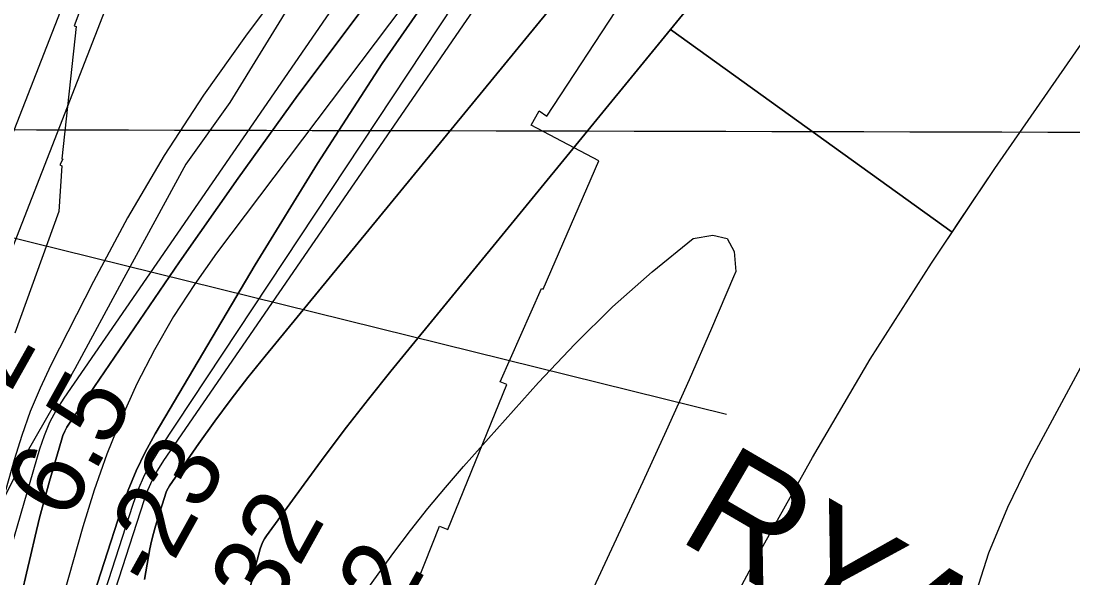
# Model space of a CAD drawing. Extents: x 3177185 to 3215018, y 812988 to 838321.
# Drawn here: x 3197387 to 3198323, y 824022 to 824517 of the extents above; entities that cross this region are included whole.
import ezdxf

# ---------------------------------------------------------------- set-up
doc = ezdxf.new("R2010")
doc.units = 0
for name, color, linetype in [('V-GRID-MAJR', 7, 'Continuous'), ('V-RIVR-EDGE', 7, 'Continuous'), ('V-RIVR-RANG', 7, 'Continuous'), ('V-RRAP-RVMT', 7, 'Continuous'), ('V-TOPO-DPTH', 7, 'Continuous'), ('V-TOPO-GNAM-IDEN', 7, 'Continuous'), ('V-TOPO-MAJR', 7, 'Continuous'), ('V-TOPO-MINR', 7, 'Continuous'), ('V-TOPO-WATR', 7, 'Continuous')]:
    doc.layers.add(name, color=color, linetype=linetype)

msp = doc.modelspace()

# ---------------------------------------------------------------- linework, layer by layer
at = {"layer": 'V-GRID-MAJR'}
msp.add_spline([(3181368.912, 824461.486), (3186603.869, 824447.399), (3191838.828, 824434.0750000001), (3197073.789, 824421.511), (3202308.752, 824409.709), (3207543.717, 824398.669), (3212778.683, 824388.39), (3212778.684, 824388.39)], degree=3, dxfattribs=at)
at = {"layer": 'V-RIVR-EDGE'}
msp.add_lwpolyline([(3198138.481753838, 825140.2522831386), (3198010.3257118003, 824994.5169699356), (3197919.2440045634, 824899.9821264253), (3197852.0813294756, 824810.1696090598), (3197803.2922250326, 824767.6916903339), (3197764.068153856, 824726.0594783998), (3197709.112965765, 824650.9958677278), (3197634.085269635, 824544.6849892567), (3197572.98334484, 824444.859864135), (3197533.727028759, 824390.1873563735), (3197478.7062760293, 824288.6084775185), (3197435.0387048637, 824207.866126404), (3197391.3829568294, 824131.9052170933), (3197326.731606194, 824002.965363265)], dxfattribs=at)
at = {"layer": 'V-RIVR-RANG'}
msp.add_line((3197152.8855, 824380.6214000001), (3198014.9428, 824167.5459000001), dxfattribs=at)
at = {"layer": 'V-RRAP-RVMT'}
for p, q in [((3197462.388000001, 824587.890999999), (3197434.403000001, 824513.1499999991)), ((3197855.109000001, 824432.8039999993), (3197922.2360000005, 824535.4539999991)), ((3197436.134000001, 824512.5279999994), (3197423.369000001, 824394.6669999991)), ((3197434.403000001, 824513.1499999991), (3197436.134000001, 824512.5279999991)), ((3197841.242855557, 824424.6666591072), (3197848.223000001, 824437.385999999)), ((3197848.223000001, 824437.385999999), (3197855.109000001, 824432.8039999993)), ((3197901.433000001, 824393.1519999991), (3197841.242855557, 824424.6666591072)), ((3197424.405000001, 824394.599999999), (3197421.652000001, 824389.4409999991)), ((3197423.369000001, 824394.6669999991), (3197424.405000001, 824394.599999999)), ((3197851.777000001, 824278.6779999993), (3197901.433000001, 824393.1519999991)), ((3197423.442000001, 824388.6449999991), (3197420.794000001, 824348.0769999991)), ((3197421.652000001, 824389.4409999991), (3197423.442000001, 824388.6449999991)), ((3197420.794000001, 824348.0769999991), (3197381.7590000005, 824239.572999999)), ((3197813.568000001, 824196.359999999), (3197850.173000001, 824279.378999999)), ((3197850.173000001, 824279.378999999), (3197851.777000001, 824278.677999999)), ((3197819.555000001, 824193.907999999), (3197813.568000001, 824196.359999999)), ((3197766.8030000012, 824064.898999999), (3197819.555000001, 824193.907999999)), ((3197721.995000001, 823973.6079999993), (3197759.552000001, 824067.780999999)), ((3197759.552000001, 824067.780999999), (3197766.8030000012, 824064.8989999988))]:
    msp.add_line(p, q, dxfattribs=at)
at = {"layer": 'V-TOPO-DPTH'}
for points in [[(3197388.2985642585, 824009.5762654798), (3197392.0713573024, 824026.0602080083), (3197395.7916273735, 824042.5563040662), (3197399.626565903, 824059.0220526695), (3197403.6667534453, 824075.4352268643), (3197408.014814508, 824091.7695394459), (3197412.568124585, 824108.0512776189), (3197423.1278277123, 824144.4863781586), (3197424.4980778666, 824148.487873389), (3197426.1101432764, 824152.375299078), (3197428.0849315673, 824156.0916204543), (3197430.3015351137, 824159.6938722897), (3197528.2242767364, 824302.9971075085), (3197580.3556892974, 824377.5983458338), (3197633.5103705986, 824451.4466624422), (3197688.199955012, 824524.1655964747), (3197743.912808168, 824596.1316087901), (3197973.23496028, 824886.0299575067), (3197987.214294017, 824903.2309344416), (3198001.4881214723, 824920.1771479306), (3198016.2036895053, 824936.7412162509), (3198031.2137512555, 824953.0505211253), (3198400.677684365, 825344.0215286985)], [(3197388.2985642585, 824009.5762654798), (3197392.0713573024, 824026.0602080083), (3197395.7916273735, 824042.5563040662), (3197399.626565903, 824059.0220526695), (3197403.6667534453, 824075.4352268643), (3197408.014814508, 824091.7695394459), (3197412.568124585, 824108.0512776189), (3197423.1278277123, 824144.4863781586), (3197424.4980778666, 824148.487873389), (3197426.1101432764, 824152.375299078), (3197428.0849315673, 824156.0916204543), (3197430.3015351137, 824159.6938722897), (3197528.2242767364, 824302.9971075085), (3197580.3556892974, 824377.5983458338), (3197633.5103705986, 824451.4466624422), (3197688.199955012, 824524.1655964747), (3197743.912808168, 824596.1316087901), (3197973.23496028, 824886.0299575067), (3197987.214294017, 824903.2309344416), (3198001.4881214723, 824920.1771479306), (3198016.2036895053, 824936.7412162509), (3198031.2137512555, 824953.0505211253), (3198400.677684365, 825344.0215286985)], [(3198073.816804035, 825114.7957702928), (3197954.364110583, 824991.1104714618), (3197945.178901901, 824981.229215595), (3197936.2548969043, 824971.1259666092), (3197927.722697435, 824960.6897279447), (3197586.779130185, 824504.021632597), (3197549.6674416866, 824451.4753447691), (3197514.4427048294, 824397.7604304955), (3197482.048395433, 824342.2925765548), (3197451.5410376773, 824285.656096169), (3197413.8220553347, 824211.0588369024), (3197404.21195556, 824190.5998677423), (3197395.413833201, 824169.8244527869), (3197387.833676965, 824148.5743691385), (3197381.065498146, 824127.0078396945), (3197323.541592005, 823923.1959409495)], [(3198310.9884963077, 825117.7155950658), (3198110.4110853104, 824932.9202793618), (3198082.2513736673, 824905.9494371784), (3198054.8192346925, 824878.2845533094), (3198028.478454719, 824849.5786069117), (3198002.8652474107, 824820.1786188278), (3197995.045070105, 824810.8432105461), (3197966.5818456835, 824775.8637394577), (3197938.8006657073, 824740.3659917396), (3197912.0425524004, 824704.0908290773), (3197885.96648354, 824667.2973897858), (3197514.017071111, 824126.2873361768), (3197508.6812235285, 824117.7502835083), (3197503.8676214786, 824108.9562606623), (3197499.8373877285, 824099.7767825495), (3197496.32939951, 824090.3403342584), (3197451.63103113, 823951.8686666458)], [(3198310.9884963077, 825117.7155950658), (3198110.4110853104, 824932.9202793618), (3198082.2513736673, 824905.9494371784), (3198054.8192346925, 824878.2845533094), (3198028.478454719, 824849.5786069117), (3198002.8652474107, 824820.1786188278), (3197995.045070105, 824810.8432105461), (3197966.5818456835, 824775.8637394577), (3197938.8006657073, 824740.3659917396), (3197912.0425524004, 824704.0908290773), (3197885.96648354, 824667.2973897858), (3197514.017071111, 824126.2873361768), (3197508.6812235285, 824117.7502835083), (3197503.8676214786, 824108.9562606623), (3197499.8373877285, 824099.7767825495), (3197496.32939951, 824090.3403342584), (3197451.63103113, 823951.8686666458)], [(3197262.997966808, 823305.8549675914), (3197270.916225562, 823342.7248028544), (3197297.1618885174, 823463.7448522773), (3197319.702762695, 823560.7254786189), (3197344.1403861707, 823657.1956286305), (3197371.423133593, 823752.9000641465), (3197400.6026303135, 823848.0940233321), (3197476.2531391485, 824082.4498993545), (3197482.543135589, 824099.9214885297), (3197489.5822682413, 824117.0557712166), (3197497.7451052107, 824133.6840941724), (3197506.65707839, 824149.9751106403), (3197595.570148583, 824300.3779515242), (3197651.003613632, 824390.6111467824), (3197708.4281850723, 824479.5096998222), (3197768.839416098, 824566.4062895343), (3197831.2417535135, 824651.9682370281), (3198011.367354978, 824890.3280688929), (3198016.748868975, 824897.2187101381), (3198022.272078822, 824903.9899698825), (3198028.0078324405, 824910.5821573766), (3198033.885281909, 824917.0549633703), (3198134.291559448, 825024.1576471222)], [(3198134.291559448, 825024.1576471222), (3198033.885281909, 824917.0549633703), (3198028.0078324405, 824910.5821573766), (3198022.272078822, 824903.9899698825), (3198016.748868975, 824897.2187101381), (3198011.367354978, 824890.3280688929), (3197831.2417535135, 824651.9682370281), (3197768.839416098, 824566.4062895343), (3197708.4281850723, 824479.5096998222), (3197651.003613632, 824390.6111467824), (3197595.570148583, 824300.3779515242), (3197506.65707839, 824149.9751106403), (3197497.7451052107, 824133.6840941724), (3197489.5822682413, 824117.0557712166), (3197482.543135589, 824099.9214885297), (3197476.2531391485, 824082.4498993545), (3197400.6026303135, 823848.0940233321), (3197371.423133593, 823752.9000641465), (3197344.1403861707, 823657.1956286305), (3197319.702762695, 823560.7254786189), (3197297.1618885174, 823463.7448522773), (3197270.916225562, 823342.7248028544), (3197262.997966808, 823305.8549675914)], [(3197590.9820153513, 824013.4882140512), (3197593.1890438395, 824022.0608106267), (3197600.1082814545, 824047.8214155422), (3197601.121178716, 824050.9038813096), (3197602.3467046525, 824053.8849758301), (3197603.891173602, 824056.7140134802), (3197605.6482712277, 824059.441679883), (3197638.9932744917, 824105.4307266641), (3197657.8058886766, 824130.905984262), (3197676.910372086, 824156.1563811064), (3197696.4526593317, 824181.06948682), (3197716.286815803, 824205.7577317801), (3198176.5799758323, 824768.5677530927), (3198180.3658380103, 824773.0894766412), (3198184.2195434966, 824777.5512241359), (3198188.1750139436, 824781.9230075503), (3198192.198327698, 824786.2348149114), (3198248.6847094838, 824845.3902130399), (3198281.289091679, 824878.9442896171), (3198314.275781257, 824912.1114487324), (3198347.8359319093, 824944.6982316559)], [(3197497.127014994, 824020.3690957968), (3197498.2342472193, 824027.238415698), (3197499.390722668, 824034.0991618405), (3197500.6210629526, 824040.9470473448), (3197501.90064646, 824047.7863590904), (3197503.3405946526, 824054.5875545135), (3197504.944597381, 824061.3466347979), (3197506.794681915, 824068.0425423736), (3197508.808820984, 824074.6963348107), (3197516.4055518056, 824098.2308040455), (3197516.9670265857, 824099.7365157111), (3197519.2473481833, 824103.9579688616), (3197545.346595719, 824141.3826095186), (3197559.5490689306, 824161.2476136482), (3197574.0556856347, 824180.882350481), (3197589.018517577, 824200.1716863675), (3197604.2854930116, 824219.2307549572), (3198106.2721236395, 824831.0646095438)], [(3198106.2721236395, 824831.0646095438), (3197604.2854930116, 824219.2307549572), (3197589.018517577, 824200.1716863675), (3197574.0556856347, 824180.882350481), (3197559.5490689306, 824161.2476136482), (3197545.346595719, 824141.3826095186), (3197519.2473481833, 824103.9579688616), (3197516.9670265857, 824099.7365157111), (3197516.4055518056, 824098.2308040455), (3197508.808820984, 824074.6963348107), (3197506.794681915, 824068.0425423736), (3197504.944597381, 824061.3466347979), (3197503.3405946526, 824054.5875545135), (3197501.90064646, 824047.7863590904), (3197500.6210629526, 824040.9470473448), (3197499.390722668, 824034.0991618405), (3197498.2342472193, 824027.238415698), (3197497.127014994, 824020.3690957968)], [(3197974.6761198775, 824521.6957086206), (3197965.1215226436, 824510.013103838), (3198215.648276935, 824329.434203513), (3198221.4748035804, 824338.1407052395), (3198253.723515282, 824386.3295287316), (3198387.8533237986, 824579.458826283)], [(3198142.8420071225, 824216.4489186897), (3198197.287890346, 824301.9985206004), (3198253.723515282, 824386.3295287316), (3198387.8533237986, 824579.458826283)], [(3198215.648276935, 824329.434203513), (3197965.1215226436, 824510.013103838), (3197716.286815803, 824205.7577317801), (3197696.4526593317, 824181.06948682), (3197676.910372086, 824156.1563811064), (3197657.8058886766, 824130.905984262), (3197638.9932744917, 824105.4307266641), (3197605.6482712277, 824059.441679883), (3197603.891173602, 824056.7140134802), (3197602.3467046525, 824053.8849758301), (3197601.121178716, 824050.9038813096), (3197600.1082814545, 824047.8214155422), (3197593.1890438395, 824022.0608106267), (3197590.9820153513, 824013.4882140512)], [(3198438.342689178, 824410.4167239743), (3198284.1930535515, 824124.1819472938), (3198264.9667258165, 824084.4915068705), (3198248.092636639, 824043.938396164), (3198234.7469052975, 824002.0912800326)], [(3198438.342689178, 824410.4167239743), (3198284.1930535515, 824124.1819472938), (3198264.9667258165, 824084.4915068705), (3198248.092636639, 824043.938396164), (3198234.7469052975, 824002.0912800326)], [(3198142.8420071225, 824216.4489186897), (3198197.287890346, 824301.9985206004), (3198215.648276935, 824329.434203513)], [(3197951.6835692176, 823872.131201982), (3198041.909207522, 824040.475339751), (3198091.380736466, 824129.0714261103), (3198142.8420071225, 824216.4489186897)], [(3197951.6835692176, 823872.131201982), (3198041.909207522, 824040.475339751), (3198091.380736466, 824129.0714261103), (3198142.8420071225, 824216.4489186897)]]:
    msp.add_lwpolyline(points, dxfattribs=at)
at = {"layer": 'V-TOPO-MAJR'}
for points in [[(3197693.2503323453, 824009.3197129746), (3197719.0348320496, 824044.5620728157), (3197733.8361984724, 824064.185650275), (3197749.0087914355, 824083.508891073), (3197764.738224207, 824102.3816268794), (3197780.8388835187, 824120.9540260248), (3197847.6048647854, 824195.7381223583), (3197879.948660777, 824230.0116931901), (3197913.4722054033, 824263.019006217), (3197948.7653729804, 824294.126932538), (3197985.2382891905, 824323.9686010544), (3198002.658121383, 824326.922951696), (3198015.562311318, 824324.0061711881), (3198021.693037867, 824312.2826939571), (3198023.3081221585, 824294.6880855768), (3198021.2549678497, 824289.8125174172), (3198001.6462938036, 824243.9613212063), (3197981.7003408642, 824198.259559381)], [(3197981.7003408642, 824198.259559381), (3197961.2484695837, 824152.7819491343), (3197940.4593194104, 824107.453773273), (3197858.8887375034, 823932.172470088), (3197854.76212221, 823922.5053474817), (3197851.059694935, 823912.6935151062), (3197847.993549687, 823902.6646180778), (3197845.351592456, 823892.491011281), (3197829.3000397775, 823821.367906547), (3197826.4733824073, 823807.8378964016), (3197823.937360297, 823794.2584094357), (3197821.837291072, 823780.6047072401), (3197820.027857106, 823766.901528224), (3197818.33726913, 823753.1751468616), (3197816.5138821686, 823739.4674142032), (3197814.491296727, 823725.7876546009), (3197812.3359122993, 823712.1265437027), (3197787.237328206, 823560.2336851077), (3197771.713795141, 823470.7789324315), (3197755.2318945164, 823381.5091272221), (3197737.3124425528, 823292.5167432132)]]:
    msp.add_lwpolyline(points, dxfattribs=at)
at = {"layer": 'V-TOPO-MINR'}
for points in [[(3198649.650338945, 825632.1007775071), (3197967.9952205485, 824961.076715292), (3197963.8767134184, 824956.9415389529), (3197959.8138876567, 824952.7534046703), (3197955.8345839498, 824948.4858334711), (3197951.9109616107, 824944.165304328), (3197948.114886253, 824939.7377427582), (3197944.4327746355, 824935.2207652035), (3197940.921608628, 824930.5696636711), (3197937.5244063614, 824925.8291461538), (3197425.1432853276, 824181.9191720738), (3197418.4783899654, 824171.1636313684), (3197412.5446449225, 824160.0615388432), (3197407.7076253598, 824148.4396185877), (3197403.6017561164, 824136.4711465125), (3197369.7943818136, 824019.8195035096)], [(3197701.8070586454, 825143.0146909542), (3197340.5624180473, 824216.1422203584), (3197337.255194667, 824210.0211066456), (3197334.2823718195, 824203.7571227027), (3197331.811149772, 824197.2788334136), (3197329.6743282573, 824190.6576738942), (3197307.7971628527, 824112.4438878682), (3197304.388989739, 824099.2796943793), (3197301.324552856, 824086.0429159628), (3197298.7757203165, 824072.6972601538), (3197296.570624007, 824059.2790194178), (3197294.5705163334, 824045.8146414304), (3197292.498802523, 824032.3615834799), (3197290.3196795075, 824018.9255055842), (3197288.068950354, 824005.5007477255), (3197256.8138557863, 823823.5362040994), (3197240.682622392, 823731.7070649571), (3197224.088511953, 823639.9634599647), (3197206.8000859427, 823548.3481561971), (3197189.048782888, 823456.8183865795), (3197168.363838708, 823352.2815286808), (3197160.4596955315, 823313.1156020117)], [(3197657.439750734, 825129.2781656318), (3197378.842212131, 824414.6783962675), (3197375.1669150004, 824401.147880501), (3197371.1295290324, 824387.7344492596), (3197366.5490098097, 824374.4966448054), (3197361.606401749, 824361.3759248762), (3197322.3126279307, 824263.1827946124), (3197314.0976883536, 824241.4476006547), (3197306.44995376, 824219.5267080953), (3197299.653026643, 824197.3272676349), (3197293.42330451, 824174.9421285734), (3197234.411222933, 823945.8753186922)], [(3198073.816804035, 825114.7957702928), (3197954.364110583, 824991.1104714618), (3197945.178901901, 824981.229215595), (3197936.2548969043, 824971.1259666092), (3197927.722697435, 824960.6897279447), (3197586.779130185, 824504.021632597), (3197549.6674416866, 824451.4753447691), (3197514.4427048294, 824397.7604304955), (3197482.048395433, 824342.2925765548), (3197451.5410376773, 824285.656096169), (3197413.8220553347, 824211.0588369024), (3197404.21195556, 824190.5998677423), (3197395.413833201, 824169.8244527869), (3197387.833676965, 824148.5743691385), (3197381.065498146, 824127.0078396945), (3197323.541592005, 823923.1959409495)], [(3198310.9884963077, 825117.7155950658), (3198110.4110853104, 824932.9202793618), (3198082.2513736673, 824905.9494371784), (3198054.8192346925, 824878.2845533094), (3198028.478454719, 824849.5786069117), (3198002.8652474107, 824820.1786188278), (3197995.045070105, 824810.8432105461), (3197966.5818456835, 824775.8637394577), (3197938.8006657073, 824740.3659917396), (3197912.0425524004, 824704.0908290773), (3197885.96648354, 824667.2973897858), (3197514.017071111, 824126.2873361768), (3197508.6812235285, 824117.7502835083), (3197503.8676214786, 824108.9562606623), (3197499.8373877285, 824099.7767825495), (3197496.32939951, 824090.3403342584), (3197451.63103113, 823951.8686666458)], [(3198198.4198854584, 825108.5856042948), (3198032.7474397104, 824931.4291548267), (3198023.2989718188, 824920.9979162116), (3198014.078849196, 824910.3747716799), (3198005.2012444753, 824899.4637682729), (3197996.551985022, 824888.3608589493), (3197561.1686454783, 824310.7405805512), (3197541.4615387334, 824282.9216720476), (3197522.8975417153, 824254.4057398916), (3197506.0482092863, 824224.8442722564), (3197490.3419865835, 824194.5857809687), (3197490.289146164, 824194.476178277), (3197476.3081567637, 824163.4291686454), (3197463.4329085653, 824131.9630431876), (3197452.2162721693, 824099.8682439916), (3197442.105376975, 824067.35432897), (3197368.953446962, 823808.4599274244), (3197334.592767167, 823682.8284799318), (3197301.6463440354, 823556.8398657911), (3197270.821305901, 823430.3155016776), (3197241.4105244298, 823303.4339709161)], [(3198165.4352211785, 825034.449402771), (3198142.000075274, 825012.592083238), (3198118.919926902, 824990.3746147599), (3198096.3722748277, 824967.6169228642), (3198074.179620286, 824944.4990820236), (3198034.9979228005, 824902.7043685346), (3198032.70373597, 824900.1788109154), (3198030.464124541, 824897.607210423), (3198028.306376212, 824894.96654562), (3198026.2032032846, 824892.2798379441), (3197965.4795371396, 824812.1456934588), (3197933.4755237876, 824769.0596892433), (3197902.0309911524, 824725.5772047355), (3197871.4256795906, 824681.4999997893), (3197841.379848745, 824637.0263145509), (3197510.9883011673, 824137.7308701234), (3197503.5888909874, 824125.4863375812), (3197496.8895600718, 824112.9050042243), (3197491.24034805, 824099.818469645), (3197486.2912152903, 824086.3951342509), (3197425.211009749, 823897.1767191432)], [(3198134.291559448, 825024.1576471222), (3198033.885281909, 824917.0549633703), (3198028.0078324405, 824910.5821573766), (3198022.272078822, 824903.9899698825), (3198016.748868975, 824897.2187101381), (3198011.367354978, 824890.3280688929), (3197831.2417535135, 824651.9682370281), (3197768.839416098, 824566.4062895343), (3197708.4281850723, 824479.5096998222), (3197651.003613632, 824390.6111467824), (3197595.570148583, 824300.3779515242), (3197506.65707839, 824149.9751106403), (3197497.7451052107, 824133.6840941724), (3197489.5822682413, 824117.0557712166), (3197482.543135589, 824099.9214885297), (3197476.2531391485, 824082.4498993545), (3197400.6026303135, 823848.0940233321), (3197371.423133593, 823752.9000641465), (3197344.1403861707, 823657.1956286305), (3197319.702762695, 823560.7254786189), (3197297.1618885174, 823463.7448522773), (3197270.916225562, 823342.7248028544), (3197262.997966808, 823305.8549675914)], [(3198347.8359319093, 824944.6982316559), (3198314.275781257, 824912.1114487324), (3198281.289091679, 824878.9442896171), (3198248.6847094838, 824845.3902130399), (3198192.198327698, 824786.2348149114), (3198188.1750139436, 824781.9230075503), (3198184.2195434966, 824777.5512241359), (3198180.3658380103, 824773.0894766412), (3198176.5799758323, 824768.5677530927), (3197716.286815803, 824205.7577317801), (3197696.4526593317, 824181.06948682), (3197676.910372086, 824156.1563811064), (3197657.8058886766, 824130.905984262), (3197638.9932744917, 824105.4307266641), (3197605.6482712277, 824059.441679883), (3197603.891173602, 824056.7140134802), (3197602.3467046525, 824053.8849758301), (3197601.121178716, 824050.9038813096), (3197600.1082814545, 824047.8214155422), (3197593.1890438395, 824022.0608106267), (3197590.9820153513, 824013.4882140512)], [(3198106.2721236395, 824831.0646095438), (3197604.2854930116, 824219.2307549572), (3197589.018517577, 824200.1716863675), (3197574.0556856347, 824180.882350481), (3197559.5490689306, 824161.2476136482), (3197545.346595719, 824141.3826095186), (3197519.2473481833, 824103.9579688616), (3197516.9670265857, 824099.7365157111), (3197516.4055518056, 824098.2308040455), (3197508.808820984, 824074.6963348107), (3197506.794681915, 824068.0425423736), (3197504.944597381, 824061.3466347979), (3197503.3405946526, 824054.5875545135), (3197501.90064646, 824047.7863590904), (3197500.6210629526, 824040.9470473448), (3197499.390722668, 824034.0991618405), (3197498.2342472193, 824027.238415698), (3197497.127014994, 824020.3690957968)], [(3198142.8420071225, 824216.4489186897), (3198197.287890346, 824301.9985206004), (3198253.723515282, 824386.3295287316), (3198387.8533237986, 824579.458826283)], [(3198438.342689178, 824410.4167239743), (3198284.1930535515, 824124.1819472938), (3198264.9667258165, 824084.4915068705), (3198248.092636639, 824043.938396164), (3198234.7469052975, 824002.0912800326)], [(3197951.6835692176, 823872.131201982), (3198041.909207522, 824040.475339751), (3198091.380736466, 824129.0714261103), (3198142.8420071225, 824216.4489186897)]]:
    msp.add_lwpolyline(points, dxfattribs=at)
at = {"layer": 'V-TOPO-WATR'}
msp.add_lwpolyline([(3198400.677684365, 825344.0215286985), (3198031.2137512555, 824953.0505211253), (3198016.2036895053, 824936.7412162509), (3198001.4881214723, 824920.1771479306), (3197987.214294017, 824903.2309344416), (3197973.23496028, 824886.0299575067), (3197743.912808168, 824596.1316087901), (3197688.199955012, 824524.1655964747), (3197633.5103705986, 824451.4466624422), (3197580.3556892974, 824377.5983458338), (3197528.2242767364, 824302.9971075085), (3197430.3015351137, 824159.6938722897), (3197428.0849315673, 824156.0916204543), (3197426.1101432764, 824152.375299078), (3197424.4980778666, 824148.487873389), (3197423.1278277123, 824144.4863781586), (3197412.568124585, 824108.0512776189), (3197408.014814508, 824091.7695394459), (3197403.6667534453, 824075.4352268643), (3197399.626565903, 824059.0220526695), (3197395.7916273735, 824042.5563040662), (3197392.0713573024, 824026.0602080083), (3197388.2985642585, 824009.5762654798)], dxfattribs=at)

# ---------------------------------------------------------------- texts
at = {"layer": 'V-RIVR-RANG'}
for s, height, rotation, p in [('21.2', 67.00000000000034, 60.65832571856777, (3197316.673029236, 824077.407413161)), ('6.5', 66.99999999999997, 60.94405555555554, (3197428.0090369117, 824070.6779370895)), ('-23', 66.99999999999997, 60.94405555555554, (3197508.3852018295, 824009.4435200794)), ('-32', 66.99999999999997, 60.94405555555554, (3197595.6792018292, 823960.6615200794)), ('-42', 66.99999999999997, 60.94405555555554, (3197684.7667146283, 823915.10666523))]:
    msp.add_text(s, height=height, rotation=rotation, dxfattribs=at).set_placement(p)
at = {"layer": 'V-TOPO-GNAM-IDEN'}
msp.add_text('RYANS LDG.', height=100.000002, rotation=329.7344045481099, dxfattribs=at).set_placement((3197969.6826305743, 824056.9537976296))

doc.saveas('drawing.dxf')
